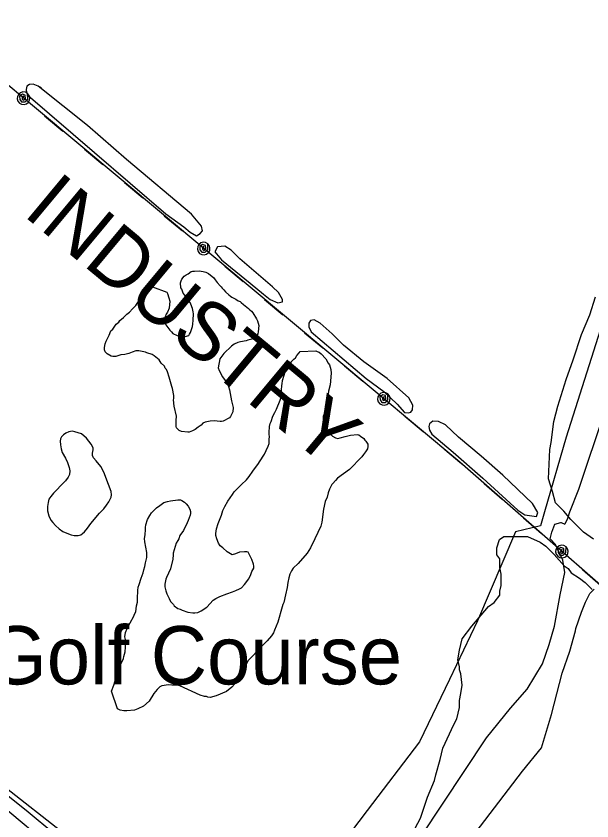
# Model space of a CAD drawing. Extents: x 3683402 to 3721514, y 487807 to 513565.
# Drawn here: x 3702084 to 3702904, y 500188 to 501334 of the extents above; entities that cross this region are included whole.
import ezdxf

# ---------------------------------------------------------------- set-up
doc = ezdxf.new("R2010")
doc.units = 0
for name, color, linetype in [('V-BLDG-IDEN', 7, 'Continuous'), ('V-LEVE-TOET', 7, 'Continuous'), ('V-RAIL-TRAK', 7, 'Continuous'), ('V-RIVR-IDEN', 7, 'Continuous'), ('V-SITE-OTLN', 7, 'Continuous'), ('V-SITE-VEGE', 7, 'Continuous'), ('V-TOPO-SHOR', 7, 'Continuous'), ('V-UTIL-LINE', 7, 'Continuous')]:
    doc.layers.add(name, color=color, linetype=linetype)

msp = doc.modelspace()

# ---------------------------------------------------------------- linework, layer by layer
at = {"layer": 'V-LEVE-TOET'}
msp.add_lwpolyline([(3701442.3, 500763.7), (3701533.2, 500688.5), (3701559.6, 500665.2), (3701574.7, 500650.2), (3701590.4, 500634.7), (3701605.5, 500620.6), (3701627.5, 500603.6), (3701653.4, 500582.8), (3701683.2, 500556.5), (3701736.9, 500512.4), (3701751.6, 500502.2), (3701766.7, 500492), (3701780.4, 500482.8), (3701795.5, 500468.8), (3701810.7, 500454.2), (3701822.9, 500445), (3701847.8, 500427.1), (3701867.8, 500410.6), (3701891.8, 500390.2), (3701927.4, 500357.7), (3701988.5, 500296), (3702052.6, 500239.2), (3702100.9, 500200.9), (3702137.6, 500170.4)], dxfattribs=at)
at = {"layer": 'V-RAIL-TRAK'}
msp.add_lwpolyline([(3702449, 499884.6), (3702448.9, 499884.8), (3702314, 499999.7), (3702089.5, 500187.4), (3701884.7, 500359.4), (3701706.9, 500508.6), (3701550.8, 500639.7), (3701346.4, 500811.3), (3701273.5, 500872.9), (3701261.4, 500883.1), (3701232.3, 500907.6), (3700970.8, 501126.7), (3700889.4, 501195.5), (3700797, 501273.6)], dxfattribs=at)
at = {"layer": 'V-SITE-OTLN'}
for points in [[(3703142.6, 501602.1), (3702867.1, 500734.3), (3702835.9, 500628), (3702830.3, 500607.9), (3702794.7, 500599.2), (3702740.6, 500472.7), (3702700.7, 500389.3), (3702658, 500300.2), (3702583.7, 500202.4), (3702500.8, 500093)], [(3702184.9, 500143.6), (3702032.4, 500263.6), (3701871.1, 500423.8), (3701597.4, 500709.9), (3701603.1, 500732.9), (3701757.4, 500922.8), (3701757.4, 500931.4), (3701619.2, 501068.7), (3701584.6, 501097.3), (3701576, 501111.6), (3701575.8, 501151.8), (3701581.2, 501243.7), (3701555.3, 501283.8), (3701546.6, 501292.4), (3701471.9, 501317.9)]]:
    msp.add_lwpolyline(points, dxfattribs=at)
at = {"layer": 'V-SITE-VEGE'}
for points in [[(3702277.9, 500948.1), (3702298.5, 500940.7), (3702299.5, 500938.7), (3702301.1, 500932.7), (3702302.6, 500927.7), (3702301.7, 500918.1), (3702299.2, 500912.1), (3702297.7, 500909.5), (3702296.2, 500905.5), (3702295.2, 500901.5), (3702295.3, 500898.5), (3702296.8, 500894), (3702302.9, 500886.4), (3702304.9, 500884.4), (3702306.9, 500881.9), (3702313, 500879), (3702317.5, 500878.5), (3702324.5, 500877.5), (3702329.6, 500879.1), (3702330.5, 500881.1), (3702332, 500883.1), (3702333.5, 500887.6), (3702335, 500891.7), (3702335.5, 500895.2), (3702336, 500900.7), (3702336.4, 500909.8), (3702335.9, 500912.8), (3702334.8, 500917.3), (3702332.8, 500923.8), (3702331.8, 500925.8), (3702329.3, 500928.8), (3702326.7, 500932.3), (3702324.2, 500936.3), (3702321.6, 500939.3), (3702319.6, 500944.9), (3702318.6, 500946.9), (3702318, 500953.9), (3702319, 500956.9), (3702320, 500959.4), (3702323, 500963.5), (3702326, 500965.5), (3702329, 500967), (3702333, 500970.1), (3702335, 500970.6), (3702338, 500970.6), (3702344.6, 500971.2), (3702350.1, 500970.2), (3702354.1, 500969.2), (3702357.7, 500967.2), (3702365.2, 500961.2), (3702367.3, 500958.2), (3702370.3, 500954.2), (3702374.4, 500949.7), (3702375.9, 500948.2), (3702377.4, 500946.2), (3702379.4, 500944.2), (3702382, 500941.2), (3702386.5, 500936.7), (3702389, 500935.2), (3702391.1, 500933.7), (3702396.6, 500930.8), (3702400.1, 500928.3), (3702402.7, 500927.3), (3702404.2, 500925.8), (3702407.7, 500923.3), (3702414.8, 500917.3), (3702416.8, 500915.3)], [(3702416.8, 500915.3), (3702418.8, 500913.8), (3702420.8, 500911.3), (3702425.9, 500902.8), (3702427.5, 500899.8), (3702429.5, 500893.3), (3702428.6, 500884.2), (3702428.1, 500881.2), (3702425.6, 500877.6), (3702422.6, 500875.1), (3702419.6, 500873.6), (3702414, 500872.5), (3702411.5, 500871.5), (3702403.5, 500870), (3702399.5, 500868.9), (3702394.5, 500866.4), (3702390.5, 500863.9), (3702379.5, 500853.2), (3702374, 500845.7), (3702371.6, 500833.1), (3702373.1, 500829.1), (3702377.7, 500820), (3702382.7, 500813), (3702386.3, 500806.5), (3702387.8, 500801.5), (3702390.4, 500785.9), (3702393, 500776.4), (3702392.6, 500770.4), (3702389.1, 500763.8), (3702387.6, 500761.8), (3702378.6, 500757.2), (3702376.5, 500756.7), (3702374.5, 500756.7), (3702366, 500757.6), (3702360, 500757.1), (3702357.9, 500756.6), (3702352.9, 500755.6), (3702349.9, 500754), (3702347.4, 500751.5), (3702342.9, 500748.5), (3702338.9, 500744.9), (3702334.9, 500743.4), (3702330.4, 500741.3), (3702328.4, 500741.3), (3702319.3, 500742.3), (3702315.8, 500743.8), (3702312.3, 500747.3), (3702311.7, 500749.3), (3702311.7, 500757.8), (3702312.2, 500764.3), (3702309.1, 500778.4), (3702308, 500787.4), (3702308.5, 500789.5), (3702308.5, 500793.5), (3702306.4, 500803.5), (3702305.4, 500806.5), (3702301.8, 500819.6), (3702299.2, 500827.1), (3702298.2, 500830.6), (3702296.2, 500832.6), (3702295.1, 500835.1), (3702290.6, 500839.6), (3702287.5, 500844.1), (3702280.5, 500850.1), (3702277.4, 500852.1), (3702269.9, 500854.1), (3702267.9, 500855.1), (3702258.8, 500857), (3702254.3, 500857), (3702249.3, 500855), (3702244.3, 500853.4), (3702238.7, 500851.9), (3702233.2, 500851.3), (3702225.7, 500849.3), (3702221.7, 500849.3), (3702219.1, 500849.7), (3702213.6, 500852.7), (3702210.6, 500855.7), (3702209.5, 500858.7), (3702209.5, 500861.8), (3702210.5, 500867.3), (3702212, 500870.8), (3702216.4, 500879.4), (3702218.9, 500885.4), (3702221.4, 500888), (3702226.4, 500895), (3702229.9, 500898.1), (3702231.4, 500900.1), (3702236.9, 500904.6), (3702241.4, 500909.2), (3702245.4, 500912.2), (3702249.4, 500916.8), (3702254.4, 500921.8), (3702257.4, 500925.9), (3702258.9, 500928.9), (3702259.9, 500931.9), (3702261.3, 500938.5), (3702263.8, 500944), (3702266.3, 500945.5), (3702272.3, 500947.1), (3702277.9, 500948.1)], [(3702905.8, 500589.2), (3702891.8, 500599.1), (3702873.8, 500617), (3702863.8, 500628.9), (3702851.8, 500640.8), (3702847.7, 500656.8), (3702841.7, 500674.7), (3702843.5, 500716.6), (3702845.5, 500726.6), (3702849.4, 500756.5), (3702855.3, 500778.4), (3702867.1, 500816.4), (3702877, 500844.3), (3702888.9, 500880.2), (3702900.7, 500908.2), (3702908.6, 500934.1)], [(3702488.5, 500856.4), (3702510.7, 500857), (3702512.7, 500856.1), (3702515.2, 500855.1), (3702518.2, 500853.1), (3702524.8, 500845.6), (3702527.9, 500839.6), (3702529.9, 500837.1), (3702531.9, 500830.5), (3702532.5, 500825.5), (3702531.1, 500808.9), (3702528.6, 500799.9), (3702528.1, 500794.8), (3702527.2, 500788.8), (3702526.7, 500783.8), (3702525.7, 500781.2), (3702523.8, 500770.7), (3702520.8, 500763.6), (3702520.8, 500759.6), (3702523.4, 500751.6), (3702525.9, 500745), (3702527.9, 500742), (3702534.5, 500735.5), (3702538.6, 500733.1), (3702542.1, 500732.1), (3702545.1, 500733.1), (3702552.1, 500735.1), (3702560.1, 500737.2), (3702569.7, 500737.8), (3702571.7, 500737.3), (3702574.2, 500735.8), (3702578.8, 500732.3), (3702580.3, 500729.8), (3702581.8, 500728.3), (3702584.4, 500724.3), (3702584.4, 500720.8), (3702583.9, 500717.7), (3702581.4, 500713.2), (3702578.4, 500709.7), (3702575.9, 500706.1), (3702558.4, 500688.4), (3702541.4, 500675.8), (3702538.4, 500672.7), (3702534.9, 500668.2), (3702533.4, 500666.7), (3702530, 500660.1), (3702528, 500655.1), (3702526.5, 500649), (3702524, 500642.5), (3702521.6, 500631.9), (3702519.2, 500613.3), (3702517.7, 500607.3), (3702509.3, 500589.6), (3702502.8, 500576.5), (3702498.3, 500568.9), (3702485.4, 500554.3), (3702478.4, 500547.7), (3702475.9, 500543.7), (3702473.4, 500539.1), (3702471.9, 500534.1), (3702470.9, 500527.5), (3702470, 500520), (3702467.5, 500509.9), (3702465.1, 500498.9), (3702463.6, 500495.8)], [(3702311.7, 500583.4), (3702307.3, 500568.8), (3702307.3, 500566.8), (3702306.9, 500560.7), (3702303.9, 500546.6), (3702298, 500534.5), (3702297, 500532), (3702295.5, 500525), (3702295.5, 500520.9), (3702297.1, 500515.4), (3702298.6, 500510.9), (3702301.7, 500504.4), (3702303.7, 500500.4), (3702307.8, 500495.9), (3702308.8, 500493.9), (3702314.3, 500490.4), (3702317.3, 500489.4), (3702320.4, 500487.9), (3702328.4, 500485), (3702335.5, 500484), (3702338.5, 500484), (3702342.5, 500484.5), (3702347.5, 500487.1), (3702355.5, 500492.2), (3702364.5, 500502.3), (3702368, 500504.3), (3702374, 500507.4), (3702384.1, 500510.9), (3702392.1, 500514), (3702396.6, 500516), (3702402.1, 500518.1), (3702404.6, 500519.6), (3702409.1, 500524.2), (3702415.1, 500532.7), (3702418.1, 500538.8), (3702419.6, 500542.8), (3702422.1, 500547.9), (3702422.5, 500550.4), (3702422, 500553.4), (3702419.5, 500559.9), (3702417.9, 500562.9), (3702414.4, 500570.4), (3702412.4, 500570.9), (3702408.8, 500570.9), (3702401.8, 500570.4), (3702396.3, 500568.3), (3702391.3, 500566.8), (3702384.2, 500570.8), (3702378.1, 500576.7), (3702374.6, 500579.7), (3702372.1, 500583.2), (3702369.5, 500589.3), (3702368, 500594.3), (3702368, 500596.8), (3702369.4, 500603.8), (3702371.4, 500611.4), (3702376.4, 500623), (3702378.3, 500630), (3702380.8, 500635.6), (3702385.3, 500643.1), (3702391.8, 500652.7), (3702394.3, 500656.3), (3702404.7, 500666.9), (3702411.7, 500673.5), (3702415.7, 500678), (3702420.7, 500685.6), (3702423.2, 500689.1), (3702428.2, 500695.2), (3702435.7, 500707.3), (3702437.7, 500709.8), (3702440.1, 500715.4), (3702442.6, 500721.4), (3702444.1, 500725.4), (3702444.1, 500731), (3702444.5, 500735), (3702444, 500738), (3702444, 500741), (3702444.5, 500749.6), (3702445.4, 500753.6), (3702446.9, 500756.6), (3702449.4, 500764.2), (3702452.4, 500769.2), (3702454.4, 500774.3), (3702459.8, 500786.9), (3702461.3, 500791.4), (3702461.3, 500795.4), (3702461.7, 500798.9), (3702461.7, 500803), (3702462.2, 500806), (3702462.2, 500808), (3702462.7, 500810), (3702463.2, 500815), (3702465.6, 500822.6), (3702467.1, 500827.6), (3702472.6, 500839.2), (3702476.1, 500841.8), (3702479.1, 500845.3), (3702481.6, 500847.3), (3702483.6, 500850.4), (3702487, 500854.4), (3702488.5, 500856.4)], [(3702463.6, 500495.8), (3702462.6, 500492.8), (3702456.7, 500470.7), (3702451.7, 500459.6), (3702450.3, 500455.5), (3702447.3, 500451.5), (3702441.3, 500444.4), (3702433.8, 500436.8), (3702420.3, 500422.2), (3702414.3, 500416.1), (3702411.3, 500411.1), (3702410.3, 500409), (3702404.9, 500395.4), (3702399.4, 500387.9), (3702390.9, 500378.3), (3702383.4, 500372.2), (3702368.9, 500366.1), (3702360.3, 500363.5), (3702356.8, 500364), (3702354.8, 500365), (3702352.3, 500365), (3702345.7, 500366.9), (3702317, 500380.3), (3702312.5, 500381.3), (3702305.4, 500381.3), (3702300.9, 500381.7), (3702291.4, 500380.2), (3702288.4, 500378.6), (3702284.9, 500375.1), (3702279.9, 500369), (3702273.4, 500358.4), (3702265.4, 500351.4), (3702257.4, 500347.3), (3702252.4, 500345.7), (3702241.3, 500344.7), (3702237.3, 500344.7), (3702231.8, 500345.6), (3702228.2, 500347.6), (3702219.5, 500372.7), (3702223, 500381.3), (3702226.5, 500391.8), (3702228.4, 500400.4), (3702231.4, 500408), (3702236.8, 500419), (3702237.3, 500422.1), (3702239.3, 500428.6), (3702239.8, 500435.2), (3702239.7, 500446.2), (3702238.7, 500449.7), (3702239.6, 500456.3), (3702242.1, 500461.8), (3702246.1, 500469.9), (3702251.6, 500479.5), (3702252.5, 500482), (3702254.5, 500485.5), (3702255.5, 500494.1), (3702256.5, 500499.1), (3702256.9, 500502.6), (3702256.9, 500504.6), (3702257.4, 500515.7), (3702257.8, 500520.7), (3702259.3, 500524.2), (3702261.8, 500533.3), (3702264.8, 500540.9), (3702265.7, 500545.4), (3702267.2, 500549.9), (3702268.2, 500555.5), (3702269.2, 500559), (3702270.1, 500563), (3702270.1, 500570.1), (3702267, 500585.1), (3702266.5, 500590.1), (3702267.4, 500595.2), (3702267.9, 500602.7), (3702267.9, 500605.7), (3702268.4, 500609.3), (3702270.8, 500616.8), (3702274.3, 500622.9), (3702276.8, 500626.4), (3702283.8, 500633.5), (3702288.3, 500637), (3702294.3, 500641.1), (3702299.3, 500642.6), (3702303.8, 500643.7), (3702313.9, 500645.2), (3702317.9, 500645.2), (3702319.9, 500643.8), (3702323.5, 500641.8), (3702326, 500639.3), (3702329, 500635.8), (3702331.1, 500631.8), (3702332.1, 500628.2), (3702332.1, 500625.7), (3702331.6, 500623.2), (3702328.6, 500615.7), (3702327.2, 500612.1), (3702322.2, 500601.5), (3702317.2, 500594), (3702315.7, 500589.4), (3702314.2, 500586.9), (3702311.7, 500583.4)], [(3702715.1, 500349.3), (3702715.1, 500359.2), (3702717.1, 500369.2), (3702719, 500381.2), (3702717, 500397.1), (3702715, 500403.1), (3702714.9, 500407.1), (3702712.9, 500417), (3702714.9, 500431), (3702718.8, 500447), (3702732.7, 500465), (3702756.5, 500493), (3702764.5, 500499), (3702772.4, 500509), (3702772.4, 500514.9), (3702774.4, 500522.9), (3702774.3, 500538.9), (3702772.3, 500548.8), (3702772.3, 500560.8), (3702768.3, 500566.8), (3702768.2, 500576.7), (3702772.2, 500588.7), (3702778.1, 500592.7), (3702812, 500592.8), (3702830, 500584.9), (3702838, 500579), (3702850, 500567), (3702864, 500551.1), (3702870, 500547.2), (3702874, 500541.2), (3702886, 500533.3), (3702894, 500527.3), (3702904, 500517.4)], [(3702651.9, 500177.6), (3702659.8, 500191.5), (3702669.7, 500221.5), (3702679.6, 500245.5), (3702681.5, 500253.4), (3702687.5, 500275.4), (3702691.4, 500291.4), (3702707.2, 500325.3), (3702711.2, 500333.3), (3702715.1, 500349.3)]]:
    msp.add_lwpolyline(points, dxfattribs=at)
at = {"layer": 'V-TOPO-SHOR'}
for p, q in [((3702185.7, 501178), (3702115.2, 501234.2)), ((3702449, 500948.5), (3702402.2, 500988.1)), ((3702533.8, 500881.3), (3702516.7, 500896.7))]:
    msp.add_line(p, q, dxfattribs=at)
for points in [[(3702120.1, 501231.8), (3702115.2, 501234.2), (3702108.3, 501237), (3702103, 501236.6), (3702099, 501233.8), (3702098.2, 501229.3), (3702098.6, 501225.2), (3702101.1, 501220.8), (3702195.6, 501139.4), (3702297.1, 501052.4), (3702322.8, 501033.8), (3702331.7, 501026.1), (3702340.7, 501020.8), (3702346, 501024.1), (3702349.2, 501028.2), (3702348, 501034.7), (3702333.7, 501051.7), (3702241.2, 501129.8), (3702185.7, 501178)], [(3702402.2, 500988.1), (3702389.9, 501000.7), (3702381, 501006.3), (3702370.8, 501005.1), (3702366.8, 500998.2), (3702376.2, 500986.8), (3702417.3, 500953.6), (3702436.1, 500937.9), (3702445.4, 500930.2), (3702456.4, 500925.3), (3702463.3, 500927), (3702463.3, 500930.2), (3702457.2, 500940), (3702449, 500948.5)], [(3702516.7, 500896.7), (3702508.1, 500901.5), (3702503.2, 500900.3), (3702500.4, 500896.6), (3702500.4, 500891.4), (3702504.1, 500884.1), (3702582, 500817.7), (3702607.2, 500799.1), (3702626.4, 500781.3), (3702636.6, 500769.5), (3702642.7, 500768.7), (3702645.9, 500769.9), (3702648.3, 500773.2), (3702648.7, 500779.7), (3702643, 500790.3), (3702612, 500817.8), (3702579, 500841.6), (3702550.1, 500865.1), (3702533.8, 500881.3)], [(3702921.5, 500770.5), (3702884.4, 500659.7), (3702871.5, 500627.4), (3702868.7, 500618.6), (3702865, 500610.4)], [(3702695.1, 500751.8), (3702685, 500756.7), (3702677.2, 500757), (3702672.4, 500753), (3702671.6, 500749.3), (3702672.4, 500744), (3702675.7, 500738.4), (3702706.3, 500712.9), (3702748.2, 500675.6), (3702787, 500640), (3702798, 500630.3), (3702808.2, 500623.8), (3702824.8, 500621.4), (3702826.8, 500627.1), (3702819.1, 500639.7), (3702776.7, 500680.2), (3702746.1, 500707.3)], [(3702190.5, 500611.1), (3702202.7, 500626.2), (3702208.7, 500632.3), (3702212.4, 500637.2), (3702216, 500642.1), (3702219.2, 500649), (3702219.6, 500651.9), (3702219.2, 500656.7), (3702215.5, 500666.9), (3702209, 500684.3), (3702204.5, 500692.5), (3702197.9, 500700.6), (3702194.3, 500704.6), (3702192.6, 500708.3), (3702192.6, 500711.5), (3702193.4, 500716), (3702193.4, 500718.8), (3702190.9, 500724.1), (3702184, 500733), (3702177.1, 500739.1), (3702167.7, 500741.9), (3702163.6, 500742.7), (3702158.8, 500741.9), (3702154.7, 500739.8), (3702151.5, 500737.4), (3702148.6, 500734.9), (3702147, 500731.7), (3702146.6, 500728.4), (3702147.1, 500723.1), (3702147.9, 500717.5), (3702149.5, 500712.6), (3702154, 500704.5), (3702156.9, 500698), (3702159.4, 500691.1), (3702160.6, 500686.2), (3702159.8, 500680.9), (3702158.2, 500677.3), (3702154.1, 500672), (3702147.7, 500665.4), (3702142, 500659.3), (3702137.1, 500654.4), (3702133.1, 500649.5), (3702130.7, 500645.9), (3702129.5, 500641.4), (3702128.7, 500635.3), (3702128.7, 500629.2), (3702130.3, 500622.3), (3702133.2, 500616.2), (3702136.1, 500612.6), (3702140.1, 500608.5), (3702145, 500603.7), (3702150.3, 500600), (3702156, 500597.6), (3702159.7, 500596), (3702160.9, 500595.6), (3702162.1, 500595.2), (3702166.6, 500594.4), (3702172.3, 500594.4), (3702175.9, 500595.2), (3702178.4, 500596.9), (3702181.2, 500599.3), (3702185.7, 500604.6), (3702190.5, 500611.1)], [(3702746.1, 500707.3), (3702713.5, 500734.4), (3702695.1, 500751.8)], [(3702851.7, 500581.6), (3702844, 500589.3), (3702846.4, 500599.1), (3702850.8, 500610.1), (3702859.3, 500612.9), (3702860, 500612.6), (3702865, 500610.4)], [(3702659.9, 500165.3), (3702753.7, 500306.3), (3702787.7, 500348.5), (3702811.6, 500375.2), (3702833.1, 500411.5), (3702842.8, 500439), (3702850.2, 500465.3), (3702858.6, 500509.8), (3702865.2, 500541.6), (3702862, 500559.3), (3702851.7, 500581.6)], [(3702880.8, 500461.9), (3702888.9, 500485.1), (3702894.5, 500499.3), (3702900.6, 500511.5), (3702906.6, 500517.7)], [(3702705.3, 500128.1), (3702804.9, 500258.7), (3702831.9, 500292), (3702845.9, 500339.2), (3702861.1, 500398.4), (3702872.1, 500429.7), (3702880.1, 500458.3), (3702880.8, 500461.9)]]:
    msp.add_lwpolyline(points, dxfattribs=at)
at = {"layer": 'V-UTIL-LINE'}
for points in [[(3706129.3, 497801), (3705828.8, 498068.5), (3705518.6, 498319.6), (3705215.1, 498577.2), (3704915.9, 498836.9), (3704693.9, 499026.2), (3704157.4, 499474.5), (3703735.3, 499831.2), (3703393.2, 500117.5), (3703044.2, 500410.8), (3702715.6, 500698.6), (3702052.3, 501252), (3701362.7, 501837.6), (3700635.7, 502454.8), (3700242, 502777.1), (3699904.9, 503059.6), (3699655.4, 503213.4), (3699371.4, 503385.3)], [(3702094.5, 501216.8), (3702094.7, 501219.6), (3702092.7, 501218.5), (3702092.5, 501215.7), (3702095, 501214.1), (3702097.3, 501216.6), (3702097, 501221.3), (3702092.9, 501222.4), (3702088.9, 501219.6), (3702089, 501215.1), (3702091.8, 501211.5), (3702096.6, 501211.5), (3702100.4, 501215.5), (3702100.2, 501223.7), (3702097.2, 501225.3), (3702093.7, 501225.7), (3702090.3, 501224.7), (3702087.6, 501222.5), (3702085.9, 501219.4), (3702085.5, 501215.9), (3702086.5, 501212.6), (3702088.7, 501209.8), (3702091.8, 501208.2), (3702095.3, 501207.8), (3702098.7, 501208.8), (3702101.4, 501211), (3702103.1, 501214.1), (3702103.4, 501217.6), (3702102.5, 501220.9), (3702100.2, 501223.7)], [(3702124.4, 501191.8), (3702150.5, 501170)], [(3702181.3, 501144.4), (3702207.4, 501122.6)], [(3702238.1, 501097), (3702264.2, 501075.2)], [(3702294.9, 501049.6), (3702321, 501027.8)], [(3702351, 501002.8), (3702351.2, 501005.7), (3702349.2, 501004.5), (3702349, 501001.8), (3702351.5, 501000.2), (3702353.8, 501002.7), (3702353.5, 501007.3), (3702349.3, 501008.5), (3702345.3, 501005.7), (3702345.5, 501001.1), (3702348.3, 500997.6), (3702353.1, 500997.5), (3702356.8, 501001.6), (3702356.7, 501009.7), (3702353.6, 501011.4), (3702350.1, 501011.8), (3702346.8, 501010.8), (3702344, 501008.6), (3702342.4, 501005.5), (3702342, 501002), (3702343, 500998.6), (3702345.2, 500995.9), (3702348.3, 500994.2), (3702351.8, 500993.8), (3702355.1, 500994.8), (3702357.9, 500997), (3702359.6, 501000.1), (3702359.9, 501003.6), (3702358.9, 501007), (3702356.7, 501009.7)], [(3702380.9, 500977.8), (3702407, 500956)], [(3702437.7, 500930.4), (3702463.8, 500908.6)], [(3702494.6, 500883), (3702520.7, 500861.2)], [(3702551.4, 500835.6), (3702577.5, 500813.8)], [(3702607.4, 500788.9), (3702607.7, 500791.7), (3702605.7, 500790.6), (3702605.5, 500787.8), (3702607.9, 500786.2), (3702610.2, 500788.7), (3702609.9, 500793.4), (3702605.8, 500794.5), (3702601.8, 500791.7), (3702602, 500787.2), (3702604.7, 500783.6), (3702609.6, 500783.6), (3702613.3, 500787.6), (3702613.2, 500795.8), (3702610.1, 500797.4), (3702606.6, 500797.8), (3702603.3, 500796.8), (3702600.5, 500794.6), (3702598.8, 500791.5), (3702598.5, 500788), (3702599.5, 500784.7), (3702601.7, 500781.9), (3702604.8, 500780.3), (3702608.2, 500779.9), (3702611.6, 500780.9), (3702614.3, 500783.1), (3702616, 500786.2), (3702616.4, 500789.7), (3702615.4, 500793), (3702613.2, 500795.8)], [(3702637.4, 500763.9), (3702663.5, 500742.1)], [(3702694.2, 500716.5), (3702715.6, 500698.6), (3702720.2, 500694.6)], [(3702750.3, 500668.2), (3702775.9, 500645.8)], [(3702806, 500619.5), (3702831.6, 500597.1)], [(3702860.9, 500571.4), (3702861.2, 500574.2), (3702859.2, 500573.1), (3702858.9, 500570.4), (3702861.3, 500568.7), (3702863.7, 500571.2), (3702863.5, 500575.8), (3702859.4, 500577.1), (3702855.3, 500574.4), (3702855.4, 500569.8), (3702858.1, 500566.2), (3702862.9, 500566.1), (3702866.7, 500570), (3702866.8, 500578.1), (3702863.8, 500579.9), (3702860.3, 500580.3), (3702856.9, 500579.4), (3702854.1, 500577.3), (3702852.4, 500574.3), (3702851.9, 500570.8), (3702852.8, 500567.4), (3702855, 500564.6), (3702858, 500562.8), (3702861.5, 500562.4), (3702864.9, 500563.3), (3702867.7, 500565.4), (3702869.4, 500568.5), (3702869.9, 500572), (3702869, 500575.3), (3702866.8, 500578.1)], [(3702890.2, 500545.7), (3702915.8, 500523.3)]]:
    msp.add_lwpolyline(points, dxfattribs=at)

# ---------------------------------------------------------------- texts
at = {"layer": 'V-BLDG-IDEN'}
msp.add_text('Golf Course', height=83, dxfattribs=at).set_placement((3702041.2, 500382.2))
at = {"layer": 'V-RIVR-IDEN'}
msp.add_text('INDUSTRY', height=83, rotation=320.2169, dxfattribs=at).set_placement((3702092.2, 501051.2))

doc.saveas('drawing.dxf')
